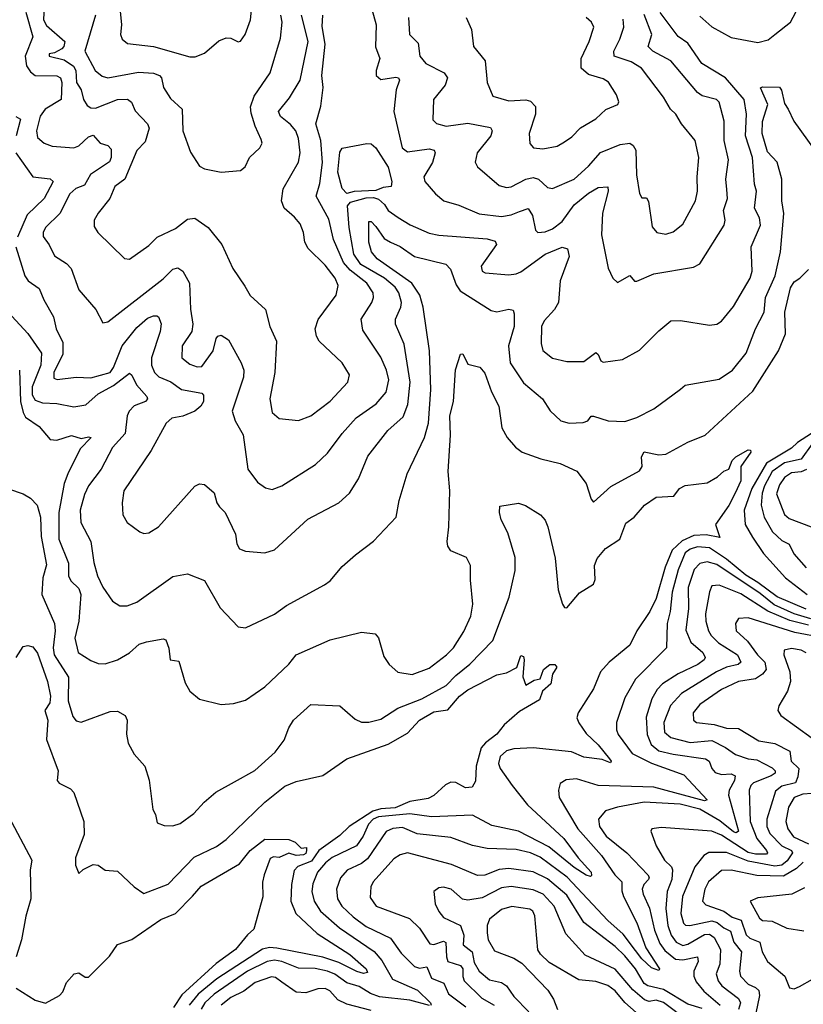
# Model space of a CAD drawing. Extents: x 1552294 to 1694791, y 811929 to 917222.
# Tile 279 of 643: x 1576151 to 1579393, y 906988 to 911066. Entities that reach past the tile are written whole.
import ezdxf

# ---------------------------------------------------------------- set-up
doc = ezdxf.new("R2010")
doc.units = 0

msp = doc.modelspace()

# ---------------------------------------------------------------- linework, layer by layer
at = {"layer": '0CON10XD'}
for points in [[(1577562.7, 911275), (1577625.8, 911045), (1577622.9, 910952.9), (1577641.2, 910905), (1577625.3, 910855), (1577625.4, 910835), (1577645, 910818.2), (1577707.2, 910827.2), (1577718, 910825), (1577722.2, 910815), (1577708.6, 910775), (1577699.6, 910685), (1577733.1, 910535), (1577755, 910519.1), (1577845, 910531.1), (1577865.4, 910525.4), (1577870.6, 910515), (1577859.2, 910475), (1577822.9, 910415), (1577828, 910395), (1577870.8, 910345), (1577905.4, 910315.4), (1577968.1, 910298.1), (1578051.9, 910261.9), (1578145, 910250.9), (1578185, 910257), (1578218.9, 910271.1), (1578255, 910284.4), (1578272.2, 910255), (1578285, 910194), (1578295, 910184.5), (1578325, 910187.3), (1578355, 910200), (1578395, 910229.7), (1578445, 910299.7), (1578505, 910347.4), (1578545, 910371.2), (1578584.1, 910374.1), (1578585.6, 910355.6), (1578562.5, 910265), (1578557.8, 910175), (1578586.1, 910036.1), (1578605.7, 909995), (1578625, 909977.5), (1578675, 910006.5), (1578695, 909982.9), (1578705, 909983.1), (1578775, 910012.7), (1578939.7, 910040.3), (1578965.5, 910054.5), (1579065.5, 910215), (1579069.5, 910235), (1579063.2, 910275), (1579079.1, 910325), (1579076.9, 910363.1), (1579072.5, 910405), (1579084, 910486), (1579065.6, 910565.6), (1579065.3, 910645), (1579044.7, 910724.7), (1579034.2, 910735), (1578975, 910750.7), (1578955, 910763.8), (1578845.3, 910895), (1578770.7, 910935), (1578750.9, 910955), (1578766.6, 911005), (1578735, 911087.7)], [(1576564.7, 911115), (1576571.5, 911045), (1576568.1, 911005), (1576574.5, 910984.5), (1576597.4, 910967.4), (1576705, 910954.6), (1576855, 910911.5), (1576877.6, 910912.4), (1576915, 910927.5), (1576975, 910978.6), (1577005, 910990), (1577025, 910989.2), (1577055, 910974), (1577065, 910976.2), (1577084.4, 911005), (1577105.3, 911064.7), (1577118.2, 911185)], [(1576251.7, 911125), (1576248.7, 911065), (1576261.6, 911041.6), (1576337.7, 910975), (1576333.8, 910955), (1576325, 910945.4), (1576295, 910928.5), (1576272.5, 910925), (1576272.5, 910915), (1576335, 910900), (1576373.4, 910873.4), (1576382.8, 910855), (1576386.1, 910806.1), (1576405.4, 910775), (1576415.3, 910735), (1576430, 910710), (1576445, 910700.8), (1576465, 910699.1), (1576555, 910734.8), (1576596.8, 910736.8), (1576613.8, 910723.8), (1576628.9, 910688.9), (1576679.5, 910635), (1576686.6, 910616.6), (1576670.2, 910559.8), (1576635, 910524.4), (1576585.6, 910405), (1576544.6, 910375), (1576523.8, 910325), (1576475.5, 910265), (1576458.9, 910235), (1576458.7, 910208.7), (1576474.3, 910185), (1576585, 910076.2), (1576605, 910074), (1576685, 910130), (1576720, 910165), (1576795, 910201.5), (1576845, 910240), (1576875, 910243.3), (1576931.2, 910205), (1576988, 910135), (1577032.2, 910035), (1577082.6, 909962.6), (1577104.1, 909924.1), (1577168.5, 909865), (1577185.6, 909795.6), (1577214.2, 909735), (1577207.3, 909605), (1577185.5, 909495.5), (1577195, 909438.8), (1577225, 909414.3), (1577305, 909405.6), (1577355, 909425.6), (1577435, 909486.2), (1577508.9, 909565), (1577515.6, 909595), (1577485.6, 909645), (1577390, 909735), (1577378.6, 909755), (1577373.1, 909785), (1577385.4, 909824.6), (1577460, 909925), (1577468.7, 909965), (1577456.9, 909995), (1577415, 910049.3), (1577345, 910117.8), (1577330.7, 910145), (1577324.7, 910184.7), (1577310.9, 910220.9), (1577288.3, 910248.3), (1577244.7, 910284.7), (1577234.6, 910315), (1577241.8, 910365), (1577304.7, 910475.3), (1577310.8, 910515), (1577304.2, 910574.2), (1577293.9, 910605), (1577272, 910632), (1577230, 910665), (1577221.4, 910685), (1577267.8, 910742.2), (1577311.8, 910815), (1577344.4, 910975), (1577317.2, 911085)], [(1578965, 911080), (1579015, 911035.5), (1579095, 910991.6), (1579205, 910970.9), (1579248.2, 910981.7), (1579275, 911004.5), (1579341.1, 911055), (1579375, 911120.4)], [(1576135.3, 910125.3), (1576172.6, 910005), (1576186.2, 909985), (1576232, 909952), (1576250.8, 909905), (1576291.1, 909835), (1576301.3, 909785), (1576329.6, 909729.6), (1576329, 909681), (1576292.8, 909605), (1576291.9, 909581.9), (1576305.4, 909575.4), (1576385, 909585.3), (1576445, 909582.7), (1576525, 909604.8), (1576539.2, 909625), (1576575.4, 909714.6), (1576635, 909791.2), (1576680.4, 909829.6), (1576705, 909840), (1576718.7, 909838.7), (1576725.8, 909835), (1576736, 909806), (1576731.9, 909775), (1576696.9, 909665), (1576696.1, 909635), (1576708.2, 909605), (1576726.9, 909586.9), (1576776.6, 909566.6), (1576821.1, 909535), (1576905, 909519.4), (1576910.9, 909510.9), (1576911.1, 909485), (1576900.4, 909465), (1576875.5, 909445), (1576826.3, 909423.7), (1576780.8, 909415), (1576756.7, 909395), (1576695, 909281.4), (1576581.8, 909115), (1576574.5, 909065), (1576577.8, 909015), (1576595, 908984), (1576648, 908945), (1576665, 908938.1), (1576685, 908941.1), (1576725, 908965.6), (1576875, 909134), (1576895, 909144.2), (1576915, 909140.8), (1576955, 909106), (1576966.7, 909065), (1576978.3, 909048.3), (1577001.1, 909025), (1577044.4, 908935), (1577050, 908895), (1577060, 908875), (1577085, 908864.3), (1577165, 908858.1), (1577205, 908870.8), (1577342.7, 908997.3), (1577470.8, 909065), (1577515.3, 909104.7), (1577553.5, 909165), (1577591.3, 909258.7), (1577674.5, 909365), (1577738.2, 909421.8), (1577757.5, 909472.5), (1577767.2, 909565), (1577742.4, 909722.4), (1577705.4, 909805), (1577706.1, 909825), (1577728.2, 909875), (1577730.5, 909895), (1577719.5, 909935), (1577705, 909958.3), (1577660, 909995), (1577562.3, 910052.3), (1577534, 910095), (1577514.1, 910205), (1577506.7, 910295), (1577519.7, 910310.3), (1577585, 910328.4), (1577615, 910329), (1577635, 910322.4), (1577660.6, 910300.6), (1577675, 910275.8), (1577716.9, 910246.9), (1577766.7, 910216.7), (1577845, 910182.1), (1577885, 910173.4), (1578085, 910158.4), (1578118.9, 910148.9), (1578124.4, 910135), (1578060.7, 910045), (1578064.5, 910025), (1578077.6, 910017.6), (1578175, 910009.6), (1578205, 910013.2), (1578225, 910021.8), (1578325, 910095.2), (1578395, 910123.3), (1578417.3, 910117.3), (1578424.5, 910085), (1578386.8, 909985), (1578380, 909895), (1578363.6, 909865), (1578320.9, 909819.1), (1578310.8, 909795), (1578308.2, 909725), (1578316.2, 909696.2), (1578355, 909664.5), (1578415, 909650.8), (1578485, 909650), (1578535, 909687.9), (1578545, 909679.2), (1578555, 909652.5), (1578565, 909646.9), (1578645, 909658.6), (1578715, 909697.1), (1578795, 909777.1), (1578845, 909818.1), (1578885, 909820.6), (1579005, 909800.9), (1579035, 909805.5), (1579055, 909817.1), (1579105, 909878.2), (1579173.9, 909995), (1579181.5, 910025), (1579177.3, 910125), (1579216.5, 910215), (1579212, 910245), (1579191.4, 910285), (1579200, 910355), (1579191.8, 910385), (1579182.9, 910495), (1579153.7, 910585), (1579158, 910675), (1579148.1, 910735), (1579071.5, 910825), (1578973.3, 910885), (1578915, 910968.8), (1578875.7, 910995.7), (1578801, 911095)], [(1576176.9, 911096.9), (1576205.9, 910995), (1576174, 910915), (1576179.3, 910875), (1576195, 910850), (1576214.4, 910834.4), (1576305, 910833), (1576320, 910825), (1576325.5, 910805.5), (1576322.6, 910735), (1576256.1, 910695), (1576235, 910665.6), (1576220, 910605), (1576225, 910577.5), (1576252, 910555), (1576285, 910542.5), (1576375, 910534.7), (1576395, 910543.6), (1576435, 910580), (1576455, 910588.1), (1576483.5, 910555), (1576516, 910545), (1576529.2, 910529.2), (1576529.8, 910495), (1576523, 910477), (1576444.3, 910425), (1576419.5, 910380.5), (1576383, 910367), (1576358.1, 910345), (1576316.7, 910263.3), (1576257.5, 910205), (1576247.7, 910185), (1576247.8, 910167.8), (1576273.2, 910133.3), (1576295, 910087.5), (1576345, 910055.5), (1576363.5, 910035), (1576395, 909947.5), (1576466.1, 909866.1), (1576495, 909810), (1576515, 909814.2), (1576745, 909992), (1576785, 910032.7), (1576805, 910037.9), (1576825.5, 910025), (1576853.4, 909975), (1576857.6, 909867.6), (1576867.7, 909805), (1576862.7, 909775), (1576823.2, 909715), (1576821.5, 909665), (1576855, 909639.1), (1576885, 909628.5), (1576905, 909630), (1576950.8, 909695), (1576964.5, 909745.5), (1576971.2, 909755), (1576985, 909759.2), (1577015, 909740), (1577067.9, 909645), (1577078.1, 909615), (1577076.7, 909585), (1577030.5, 909445), (1577043.1, 909405), (1577076.1, 909346.1), (1577094.7, 909204.7), (1577135, 909150), (1577167.6, 909127.6), (1577195, 909120.6), (1577235, 909135.6), (1577375, 909223.1), (1577425, 909270.5), (1577485, 909352.5), (1577543.5, 909416.5), (1577625.4, 909475), (1577667, 909523), (1577678.8, 909575), (1577668.9, 909615), (1577645, 909667.8), (1577570.3, 909779.7), (1577563.9, 909825), (1577608.2, 909895), (1577615.3, 909915), (1577613.4, 909935), (1577586.9, 909975), (1577518.1, 910028.1), (1577490.5, 910060.5), (1577449.3, 910155), (1577430.2, 910240.2), (1577378, 910335), (1577393, 910387), (1577404, 910475), (1577396.9, 910565), (1577376.8, 910635), (1577397.1, 910707.1), (1577406.3, 910785), (1577400.7, 910835), (1577414.5, 910965), (1577402.2, 911037.8), (1577405.9, 911084.1)], [(1576465, 911084.2), (1576420.8, 910935), (1576463.6, 910855), (1576492.1, 910832.1), (1576515, 910824.6), (1576641.9, 910848.1), (1576704.3, 910844.3), (1576728.9, 910835), (1576737.9, 910825), (1576746.2, 910785), (1576775, 910740), (1576823.8, 910695), (1576825.8, 910605.8), (1576857.4, 910517.4), (1576895, 910458.7), (1576915, 910448.6), (1576985, 910433.8), (1577065, 910440.8), (1577083.2, 910456.8), (1577101.2, 910495), (1577144.2, 910535), (1577154.2, 910555), (1577150.7, 910569.3), (1577125.5, 910625), (1577108.2, 910678.2), (1577106.5, 910705), (1577121.4, 910748.6), (1577187.5, 910845), (1577230.1, 910989.9), (1577237.4, 911055), (1577231.9, 911085)], [(1577760.4, 911075), (1577764.5, 911005), (1577799.2, 910969.2), (1577806.4, 910915), (1577831.5, 910885), (1577906.9, 910845), (1577921.5, 910825), (1577911.5, 910795), (1577863.8, 910735), (1577860.6, 910650.6), (1577875.4, 910635.4), (1577915, 910624.2), (1578005, 910636.7), (1578098.7, 910618.7), (1578106.5, 910605), (1578100.8, 910585), (1578043.3, 910515), (1578035.4, 910475.4), (1578045, 910455.8), (1578135, 910378.5), (1578165, 910370.4), (1578185, 910373.1), (1578245.6, 910405), (1578275, 910412.8), (1578297.9, 910405), (1578335, 910371.5), (1578355, 910366.4), (1578445, 910405.4), (1578505, 910459.2), (1578554.8, 910515.2), (1578635, 910549.1), (1578675, 910553.8), (1578689.5, 910545), (1578700, 910525), (1578703.8, 910423.8), (1578715.5, 910345.5), (1578725, 910327.5), (1578745, 910328.6), (1578752.7, 910312.7), (1578767.5, 910207.5), (1578786.7, 910185), (1578825, 910177.8), (1578855, 910186.9), (1578895, 910218.6), (1578946.8, 910315), (1578956.1, 910355), (1578954.1, 910415), (1578961.6, 910495), (1578946.4, 910565), (1578890, 910635), (1578865.7, 910675), (1578843.5, 910695), (1578815, 910744.4), (1578723.8, 910865), (1578681, 910891), (1578611.2, 910915), (1578608.8, 910935), (1578634.7, 910985), (1578651.2, 911035), (1578647.9, 911067.9)], [(1577998.1, 911075), (1578020.6, 911025), (1578029.4, 910955), (1578076.5, 910895), (1578085.7, 910805), (1578108.9, 910748.9), (1578175, 910729.2), (1578245, 910733.5), (1578265, 910728.9), (1578285, 910705.8), (1578285.2, 910674.7), (1578258.6, 910595), (1578262.4, 910552.4), (1578276.7, 910535), (1578315, 910531.6), (1578375, 910541.9), (1578405, 910559.4), (1578435, 910580), (1578471.7, 910618.3), (1578535.4, 910654.6), (1578576.1, 910693.9), (1578625.4, 910714.6), (1578630.8, 910725), (1578620.6, 910755), (1578586.9, 910806.9), (1578565, 910821.3), (1578505, 910838.3), (1578474.3, 910865), (1578474.8, 910905), (1578507.8, 910975), (1578526.2, 911035), (1578516.5, 911055), (1578495, 911074.5)], [(1577685.5, 910144.5), (1577725, 910126.4), (1577785, 910085.3), (1577913.9, 910053.9), (1577933.3, 910033.3), (1577957.2, 909967.2), (1577973.3, 909943.3), (1578102.1, 909862.1), (1578125, 909855.5), (1578175, 909867.5), (1578192.2, 909862.2), (1578197.4, 909847.4), (1578196.8, 909795), (1578173.2, 909715), (1578181.1, 909645), (1578235, 909561.9), (1578314.3, 909495), (1578346.6, 909446.6), (1578390, 909405), (1578425, 909394.4), (1578482.4, 909397.6), (1578501.2, 909405), (1578515, 909423.8), (1578525, 909424.2), (1578585.4, 909404.6), (1578655, 909402.2), (1578705, 909417.8), (1578775.3, 909454.7), (1578885, 909536), (1578905, 909552.5), (1579045, 909576.9), (1579100.9, 909615), (1579156.9, 909685), (1579195, 909785.8), (1579231.2, 909855), (1579237, 909915), (1579277.4, 910005), (1579299.7, 910105), (1579312.6, 910262.6), (1579304.7, 910315), (1579305.2, 910405), (1579285.8, 910475.8), (1579245, 910518.8), (1579223.1, 910595), (1579225, 910644), (1579246.5, 910715), (1579216.7, 910783.3), (1579225, 910788), (1579295, 910786), (1579303.5, 910773.5), (1579315, 910718.8), (1579331.1, 910695), (1579354.4, 910645), (1579506.2, 910435)], [(1576135, 910664.2), (1576153.8, 910653.8), (1576135.9, 910585)], [(1577505, 910345.6), (1577485, 910367.3), (1577467.5, 910435), (1577475, 910517.5), (1577485, 910533.3), (1577587, 910553), (1577605, 910551.2), (1577625, 910535.6), (1577676, 910455), (1577690.2, 910395), (1577687.9, 910375), (1577655, 910370.5), (1577625, 910358.3), (1577535, 910354.4), (1577505, 910345.6)], [(1576134.3, 910515), (1576205, 910415.4), (1576276.9, 910406.9), (1576289.4, 910395), (1576252.8, 910325), (1576182.3, 910257.7), (1576141.6, 910165)], [(1576118, 909838), (1576185, 909766.2), (1576240.8, 909685), (1576238.6, 909635), (1576201.8, 909545), (1576202.2, 909512.2), (1576215, 909490.5), (1576245, 909479.2), (1576305, 909476.8), (1576375, 909463.2), (1576425, 909470.7), (1576475, 909516.1), (1576539.3, 909550.7), (1576605, 909601.9), (1576615, 909594), (1576633.6, 909553.6), (1576676.7, 909505), (1576679.4, 909495), (1576670.8, 909485), (1576625, 909467.2), (1576603.8, 909445), (1576596, 909425), (1576587.9, 909352.1), (1576535, 909293.5), (1576488.5, 909205), (1576436, 909135), (1576418.9, 909098.9), (1576400.6, 909035), (1576404.2, 908984.2), (1576445.2, 908905.2), (1576457.8, 908817.8), (1576473.2, 908763.2), (1576495, 908716.2), (1576535, 908658), (1576565, 908638.6), (1576595, 908638.9), (1576635, 908653.3), (1576785, 908760), (1576845, 908771.1), (1576915, 908743.8), (1576980.5, 908630.5), (1577055, 908552), (1577085, 908547.5), (1577205, 908604.5), (1577255, 908639.5), (1577412, 908725), (1577435, 908741.4), (1577485, 908800.8), (1577540.2, 908849.8), (1577615, 908905.8), (1577709.4, 909005), (1577721.2, 909075), (1577753.6, 909185), (1577825.3, 909335), (1577842.6, 909395), (1577852, 909535), (1577846, 909695), (1577820, 909875), (1577806.7, 909925), (1577774, 909974), (1577630.7, 910075), (1577607.1, 910105), (1577595.4, 910145), (1577595, 910230), (1577605, 910229.4), (1577625, 910209.3), (1577659.4, 910159.4), (1577685.5, 910144.5)], [(1576150.6, 909615), (1576154.9, 909484.9), (1576165, 909438.5), (1576175, 909419.7), (1576231, 909381), (1576277.4, 909327.4), (1576305, 909324), (1576365, 909344), (1576405, 909331.2), (1576435, 909338), (1576446.7, 909335), (1576401.7, 909288.3), (1576350.7, 909185), (1576334.3, 909145), (1576312.8, 909025), (1576313.1, 908915), (1576352.2, 908815), (1576352.5, 908762.5), (1576362.2, 908742.2), (1576395, 908710.5), (1576403.6, 908685), (1576396, 908575), (1576379.4, 908505), (1576392.7, 908445), (1576445, 908411.5), (1576475, 908400), (1576505, 908398.5), (1576555.3, 908414.7), (1576605, 908444.5), (1576645, 908479.1), (1576675, 908490), (1576745, 908501.4), (1576755, 908498), (1576767.5, 908462.5), (1576773.1, 908415), (1576809.2, 908409.2), (1576835, 908320), (1576855.5, 908285.5), (1576895, 908252.5), (1576985, 908230), (1577035, 908233.8), (1577085, 908248), (1577165, 908302.9), (1577265, 908396.9), (1577294.7, 908435.3), (1577435, 908497.8), (1577565, 908529.2), (1577622.5, 908522.5), (1577635.8, 908505.8), (1577658.3, 908428.3), (1577680, 908395), (1577715, 908364.4), (1577775, 908354.6), (1577845, 908380.9), (1577917.1, 908435), (1577946, 908465), (1577988.5, 908531.5), (1578017.9, 908595), (1578026.2, 908645), (1578015.7, 908744.3), (1578016, 908805), (1577999.1, 908839.1), (1577935, 908866.2), (1577922.5, 908885), (1577919.2, 908905), (1577926.7, 908965), (1577930.5, 909115), (1577924.5, 909195), (1577934.2, 909345), (1577931.4, 909425), (1577945.3, 909485.3), (1577954.7, 909615.3), (1577975, 909680), (1577985, 909682.5), (1578005, 909638.8), (1578055, 909627.1), (1578075, 909602.5), (1578102.7, 909525), (1578133.3, 909465), (1578145.6, 909375), (1578167.8, 909335), (1578203.1, 909295), (1578230, 909275), (1578307.6, 909247.6), (1578387.9, 909227.9), (1578456.8, 909196.8), (1578494.3, 909145), (1578515, 909080), (1578525, 909067.5), (1578597.7, 909132.3), (1578715, 909198.2), (1578726.4, 909215), (1578724.3, 909255.7), (1578734.3, 909275.7), (1578795, 909263.8), (1578824.1, 909265.9), (1578915, 909316.7), (1578987.5, 909345), (1579185, 909527.3), (1579290.9, 909695), (1579319.3, 909765), (1579317.1, 909855), (1579340.8, 909955), (1579355, 909980), (1579378.6, 909995), (1579415, 910030.8)], [(1579427.9, 909352.1), (1579369.8, 909315), (1579345, 909290.7), (1579240.7, 909229.3), (1579180.5, 909125), (1579148.3, 909035), (1579152.7, 908975), (1579182.6, 908922.6), (1579228.9, 908855), (1579320.2, 908755), (1579409.2, 908685)], [(1579430.2, 909309.8), (1579385, 909245.6), (1579315, 909230.4), (1579265, 909194.3), (1579232.4, 909135), (1579223.8, 909105), (1579219.7, 909055), (1579231.5, 909005), (1579266.2, 908945), (1579305, 908908.4), (1579335, 908893.2), (1579354.1, 908854.1), (1579405.6, 908795.6)], [(1576105, 909123.3), (1576165, 909101.8), (1576195, 909083.9), (1576223.6, 909055), (1576237.6, 909005), (1576239.8, 908925), (1576262.4, 908807.6), (1576246, 908754), (1576243.1, 908685), (1576294.8, 908564.8), (1576297.1, 908535), (1576288.7, 908465), (1576293.2, 908435), (1576353.3, 908343.3), (1576350.8, 908245), (1576370.4, 908180.4), (1576385, 908162.2), (1576405, 908157.3), (1576525, 908200.6), (1576555, 908202.5), (1576588, 908185), (1576596, 908165), (1576592.7, 908107.3), (1576599.5, 908069.5), (1576624.2, 908024.2), (1576668.8, 907975), (1576686.7, 907916.7), (1576701.9, 907795), (1576713.1, 907775), (1576719.7, 907739.7), (1576748.3, 907728.3), (1576785, 907728.1), (1576815, 907736.7), (1576872.1, 907777.9), (1576914.4, 907825), (1576963.1, 907866.9), (1577040.2, 907909.8), (1577124, 907956), (1577207.9, 908032.1), (1577245, 908082), (1577265, 908133.8), (1577284.3, 908165), (1577355, 908230), (1577475, 908224.4), (1577538.7, 908168.7), (1577565, 908157.1), (1577595, 908156.1), (1577645, 908169.7), (1577715, 908215.3), (1577815, 908252.8), (1577915, 908308.1), (1577955, 908349.7), (1578013.3, 908396.7), (1578108.4, 908495), (1578176.2, 908675), (1578201.1, 908785), (1578200.9, 908839.1), (1578170.6, 908940.6), (1578143.1, 908995), (1578135.8, 909025), (1578138.3, 909051.7), (1578215, 909064.2), (1578243.4, 909053.4), (1578306.2, 909015), (1578325, 908993.3), (1578336.9, 908965), (1578366.2, 908836.2), (1578379.2, 908705), (1578397.3, 908645), (1578405, 908631.4), (1578415, 908630), (1578467.3, 908692.7), (1578525, 908728.8), (1578532.8, 908747.2), (1578529.1, 908805), (1578539.9, 908835), (1578575, 908875.9), (1578633.8, 908915), (1578659.5, 908980.5), (1578694.2, 909005), (1578736.9, 909055), (1578785, 909087.9), (1578857.9, 909092.1), (1578881.2, 909125), (1578905, 909137.1), (1578995, 909148), (1579038, 909172), (1579065, 909196.2), (1579085, 909203.8), (1579099.6, 909240.4), (1579114.6, 909255.4), (1579165, 909284), (1579175, 909282.5), (1579176.7, 909275), (1579135.6, 909215), (1579134.3, 909155.7), (1579111.4, 909105), (1579085, 909054.4), (1579030.8, 908975), (1579047.9, 908922.1), (1578992, 908932), (1578940.8, 908929.2), (1578892.4, 908907.6), (1578851.2, 908868.8), (1578821.9, 908798.1), (1578785, 908668.2), (1578757.8, 908615), (1578704.1, 908535), (1578676, 908475), (1578590.8, 908405), (1578554.7, 908365), (1578525.4, 908295), (1578461.2, 908195), (1578456.9, 908175), (1578464.1, 908154.1), (1578495, 908109.4), (1578545, 908063.2), (1578591.9, 908005), (1578598.5, 907995), (1578595, 907988), (1578561.8, 908001.7), (1578485, 908012.4), (1578434.2, 908034.2), (1578275, 908050.8), (1578195, 908046.2), (1578165, 908038.1), (1578138.4, 908015), (1578132.4, 907985), (1578139.7, 907965), (1578188.6, 907895), (1578252.8, 907815), (1578403, 907675), (1578461.8, 907595), (1578515, 907535.6), (1578517.7, 907522.3), (1578512.5, 907517.5), (1578495, 907522.7), (1578445, 907554.5), (1578339.9, 907639.9), (1578215.4, 907705), (1578105, 907729), (1578025, 907771.4), (1577855, 907764.8), (1577765, 907777.4), (1577635, 907764.4), (1577614.2, 907755), (1577594.5, 907735), (1577571.9, 907685), (1577544.1, 907645), (1577444.1, 907595.9), (1577415.8, 907574.2), (1577383.1, 907535), (1577363.2, 907486.8), (1577360, 907455), (1577369.5, 907415), (1577395, 907374.7), (1577474.2, 907305), (1577617.1, 907207.1), (1577649.1, 907169.1), (1577692.9, 907092.9), (1577797.3, 907047.3)], [(1579406.8, 909203.2), (1579385, 909193.9), (1579345, 909189.4), (1579315, 909169.4), (1579295, 909139.7), (1579282.5, 909102.5), (1579316.3, 909016.3), (1579335, 908999.7), (1579425.5, 908965)], [(1579405, 908624.5), (1579285, 908675.6), (1579204.9, 908734.9), (1579155, 908764.9), (1579075, 908831.9), (1579005, 908879.3), (1578955, 908882.8), (1578925, 908873.4), (1578905, 908858.4), (1578875, 908787.7), (1578850.5, 908695), (1578842.5, 908615), (1578830, 908565), (1578827.5, 908465), (1578699.7, 908335), (1578655, 908257.5), (1578620.4, 908155), (1578620.8, 908125), (1578627.9, 908105), (1578685, 908027.2), (1578765, 907987.3), (1578898.6, 907938.6), (1578996.2, 907835), (1578985, 907831.3), (1578775, 907887.9), (1578545, 907894.7), (1578455, 907922.7), (1578412.4, 907917.6), (1578387.6, 907902.4), (1578380, 907875), (1578383.8, 907845), (1578460.4, 907715), (1578558.2, 907605), (1578614.2, 907525), (1578642.7, 907495), (1578642, 907458), (1578648.8, 907435), (1578705, 907325.4), (1578742.2, 907222.2), (1578798.2, 907135), (1578795, 907128), (1578765, 907140), (1578725, 907177), (1578699.1, 907210.9), (1578648.6, 907278.6), (1578585, 907334.8), (1578417, 907515), (1578305, 907598.2), (1578265, 907615.9), (1578205, 907629.1), (1578085, 907633.3), (1578024.5, 907645.5), (1577935, 907678.8), (1577795, 907693.9), (1577735, 907720.8), (1577695, 907716.6), (1577666.7, 907703.3), (1577589.9, 907590.1), (1577565, 907571.3), (1577506.1, 907543.9), (1577478.3, 907511.7), (1577461.2, 907465), (1577465.3, 907425), (1577484.1, 907395), (1577530.8, 907350.8), (1577585, 907310.2), (1577685, 907261.8), (1577730.1, 907200.1), (1577784.8, 907144.8), (1577805, 907138.4), (1577835, 907144), (1577855, 907095.9), (1577906.4, 907076.4), (1577925, 907031.2), (1577997.2, 906977.2)], [(1579425, 908585.2), (1579355, 908605.5), (1579272.2, 908642.2), (1579215, 908690), (1579035, 908809.4), (1578995, 908820.2), (1578965, 908813.9), (1578941.5, 908788.5), (1578916.5, 908715), (1578917.8, 908627.8), (1578907.1, 908537.1), (1578928.6, 908488.6), (1578977.9, 908445), (1578987.9, 908425), (1578983.8, 908415), (1578957.2, 908395), (1578875, 908357.4), (1578811.2, 908315), (1578788.6, 908291.4), (1578766.9, 908253.1), (1578742.9, 908177.1), (1578747.2, 908105), (1578764.1, 908064.1), (1578795, 908038.5), (1578855, 908023.6), (1578988.6, 908005), (1579003.9, 907995), (1579014.4, 907964.4), (1579028.5, 907948.5), (1579055, 907940.6), (1579095, 907942.4), (1579111.1, 907935), (1579108.8, 907915), (1579086.2, 907875), (1579084.5, 907854.5), (1579125.2, 907704.8), (1579115, 907698.9), (1579105, 907703), (1579048.1, 907748.1), (1578965, 907797), (1578883.3, 907816.7), (1578735, 907825.2), (1578624.8, 907805.2), (1578575, 907790), (1578546.5, 907755), (1578549.7, 907725), (1578578.2, 907685), (1578662.7, 907615), (1578749.7, 907525), (1578755.9, 907515), (1578752.4, 907505), (1578733.2, 907485), (1578727.3, 907465), (1578730.7, 907445), (1578757, 907387), (1578777.3, 907295), (1578799.6, 907239.6), (1578821, 907211), (1578865, 907175.8), (1578895, 907172), (1578955, 907184.3), (1578958.4, 907165), (1578940.6, 907125), (1578940, 907105), (1578950.8, 907080.8), (1578982.1, 907042.1), (1579049.1, 906985)], [(1579415, 908559), (1579337.6, 908577.6), (1579246.4, 908616.4), (1579135, 908687.5), (1579045, 908724), (1579015, 908720.6), (1579005, 908696.7), (1578989, 908605), (1578989.8, 908575), (1579001.2, 908535), (1579012.6, 908515), (1579042.7, 908485), (1579121.4, 908435), (1579135.3, 908405), (1579124.4, 908395), (1579075, 908384.2), (1579033.9, 908365), (1578890, 908275), (1578844.6, 908225.4), (1578816.7, 908155), (1578819.3, 908115), (1578845, 908093.6), (1578925, 908072.7), (1579015, 908080.2), (1579071.5, 908051.5), (1579112.7, 908022.7), (1579165, 908004.2), (1579200.7, 908000.7)], [(1579475.6, 908505.6), (1579358, 908528), (1579165, 908588.3), (1579125, 908586.5), (1579112.9, 908565), (1579116.2, 908535), (1579162.6, 908492.6), (1579204.4, 908435), (1579234.3, 908405), (1579239.8, 908375), (1579225.1, 908354.9), (1579195, 908336.7), (1579125, 908325.6), (1579055, 908291.9), (1578965, 908230.3), (1578937.7, 908195), (1578938.5, 908165), (1578952, 908155), (1579025, 908146.5), (1579075, 908132), (1579125, 908130), (1579208.9, 908078.9), (1579275, 908067.8), (1579337.2, 908037.2), (1579342.9, 907995), (1579374.8, 907964.8), (1579370.6, 907930.6), (1579360.8, 907905), (1579305, 907891.5), (1579278.5, 907871.5), (1579242.3, 907755), (1579242.8, 907725), (1579255.6, 907695), (1579304.1, 907644.1), (1579345.3, 907625), (1579349.4, 907615), (1579327.2, 907582.8), (1579304.8, 907565.2), (1579275, 907560.3), (1579165, 907580.5), (1579075, 907616.3), (1579002.9, 907617.1), (1578981.8, 907605), (1578945, 907557.8), (1578893.9, 907435), (1578886.9, 907365), (1578897.2, 907325), (1578906.2, 907316.2), (1578924.3, 907314.3), (1579015, 907334.1), (1579037.5, 907327.5), (1579064.5, 907304.5), (1579091.6, 907291.6), (1579106.1, 907245), (1579137.4, 907205), (1579129.3, 907125), (1579133.1, 907105), (1579165, 907071.9), (1579195, 907057.9), (1579209.7, 907045), (1579212.2, 907025), (1579182.9, 906885)], [(1576136.9, 908425), (1576165, 908470), (1576185, 908474), (1576205, 908468.6), (1576225, 908443.1), (1576265.7, 908325), (1576278.7, 908265), (1576275, 908236.7), (1576254.6, 908205), (1576267.5, 908165), (1576262.1, 908085), (1576309.4, 907955), (1576306, 907915), (1576314.5, 907904.5), (1576360.6, 907880.6), (1576374.4, 907865), (1576416.8, 907745), (1576418.1, 907691.9), (1576381.5, 907595), (1576381.4, 907565), (1576395, 907530), (1576412.9, 907547.1), (1576455, 907567.1), (1576475, 907564.2), (1576505, 907544), (1576555, 907539.2), (1576624.5, 907474.5), (1576665, 907447.8), (1576764.7, 907485.3), (1576872.7, 907597.3), (1576965, 907641.8), (1577005, 907670.8), (1577165, 907825.4), (1577248.2, 907891.8), (1577295, 907911.6), (1577405, 907935.5), (1577504.7, 908005.3), (1577675, 908066.2), (1577755, 908111.8), (1577805, 908165.5), (1577865, 908198.9), (1577921.9, 908208.1), (1577970.6, 908265), (1578005, 908290.9), (1578125, 908352.5), (1578165, 908361.2), (1578207.5, 908382.5), (1578225, 908432.5), (1578235, 908428), (1578238.2, 908415), (1578233.3, 908345), (1578245, 908310), (1578280, 908330), (1578305, 908335.8), (1578318.5, 908375), (1578344.7, 908395.3), (1578365, 908395.5), (1578372.9, 908385), (1578356.2, 908355), (1578348.9, 908315), (1578314.4, 908285), (1578301.2, 908248.8), (1578219.7, 908200.3), (1578155, 908146.2), (1578125, 908106.6), (1578078.6, 908071.4), (1578060.2, 908049.8), (1578040, 907975), (1578037.5, 907912.5), (1578022.9, 907887.1), (1577995, 907884.6), (1577955, 907906.9), (1577935, 907908.5), (1577912.7, 907897.3), (1577865, 907853.2), (1577841.1, 907841.1), (1577765, 907828.1), (1577705, 907802.2), (1577645, 907798.3), (1577611.7, 907788.3), (1577514.4, 907725), (1577475, 907687.5), (1577388.9, 907625), (1577358.3, 907581.6), (1577301.3, 907558.7), (1577287, 907543), (1577276, 907485), (1577273.4, 907415), (1577293.9, 907363.9), (1577381.7, 907281.7), (1577516.9, 907195), (1577584.5, 907135), (1577589.6, 907120.4), (1577573.8, 907116.2), (1577545.7, 907124.3), (1577471.5, 907161.5), (1577405, 907183.8), (1577215, 907221.4), (1577185, 907223.2), (1577155, 907216.8), (1576966.2, 907093.8), (1576889, 907031), (1576851.7, 906985)], [(1579405, 908444.4), (1579384.7, 908454.7), (1579345, 908461.8), (1579314.6, 908455.4), (1579312.7, 908435), (1579337.8, 908365), (1579340, 908325), (1579328.1, 908285), (1579292.5, 908225), (1579287.5, 908205), (1579300.8, 908185), (1579429.8, 908089.8)], [(1579200.7, 908000.7), (1579265, 907967.2), (1579277.1, 907955), (1579276.9, 907945), (1579260.8, 907935), (1579187.1, 907905), (1579175.8, 907895), (1579169.3, 907875), (1579173, 907745), (1579200.6, 907675), (1579241, 907625), (1579245.8, 907615), (1579240.6, 907609.4), (1579195, 907610.1), (1579165, 907617.6), (1579055, 907688.8), (1579015, 907705.2), (1578805, 907720.8), (1578766.7, 907715), (1578762, 907705), (1578784.6, 907645), (1578819.6, 907585), (1578847.5, 907557.5), (1578852, 907545), (1578849.6, 907505), (1578830.2, 907455), (1578825.2, 907385), (1578833, 907315), (1578846.8, 907275), (1578867.6, 907245), (1578895, 907232.1), (1578915, 907236.7), (1578985, 907277.6), (1579005, 907279.1), (1579024.3, 907265), (1579050.2, 907215), (1579048.5, 907155), (1579033.5, 907115), (1579041, 907085), (1579056.8, 907065), (1579125, 907012.5), (1579132.9, 906995), (1579125, 906966.8)], [(1579465.4, 907864.6), (1579391.9, 907858.1), (1579355.8, 907844.2), (1579332.5, 907805), (1579320.7, 907745), (1579330, 907715), (1579352.3, 907682.3), (1579415, 907652.3)], [(1576105.8, 907765), (1576200.8, 907585), (1576194.4, 907545), (1576196.9, 907425), (1576176.6, 907353.4), (1576159, 907255), (1576135.6, 907185)], [(1576136.7, 907055), (1576215, 907005.3), (1576257.6, 906992.4), (1576315, 907024.3), (1576329.8, 907040.2), (1576345, 907078.1), (1576375.7, 907114.3), (1576395, 907118), (1576421.3, 907101.3), (1576435, 907101.4), (1576522.4, 907187.6), (1576555, 907236.5), (1576615, 907257.1), (1576735, 907338.9), (1576796.1, 907365), (1576865.6, 907435.6), (1576902.3, 907477.7), (1577059.8, 907570.3), (1577105, 907624.7), (1577165, 907672), (1577265, 907670.4), (1577290.1, 907660.1), (1577315, 907635.6), (1577337, 907637), (1577338.2, 907625), (1577335, 907613.5), (1577325, 907606.8), (1577295, 907604.9), (1577265, 907614.8), (1577225, 907596.7), (1577201.6, 907598.4), (1577188, 907592), (1577162, 907525), (1577155.9, 907494.1), (1577157, 907433), (1577120, 907300), (1577093.4, 907276.6), (1577043.3, 907215), (1576963.3, 907156.7), (1576822.3, 907027.7), (1576787.7, 906975)], [(1578975, 906970.8), (1578915, 906989.2), (1578815, 907049.9), (1578750, 907065), (1578735, 907074.1), (1578698.8, 907135), (1578655, 907188.7), (1578615, 907227.1), (1578485, 907327.6), (1578415, 907440), (1578335, 907508.3), (1578275, 907537.4), (1578175, 907550.4), (1578135, 907546), (1578075, 907523.3), (1578045, 907521.4), (1577937.7, 907567.7), (1577755, 907615.3), (1577725, 907607.8), (1577698.6, 907591.4), (1577613.8, 907495), (1577603.8, 907475), (1577600.6, 907430.6), (1577625.3, 907395.3), (1577763.8, 907343.8), (1577805, 907303.6), (1577848.4, 907238.4), (1577865, 907235.7), (1577905, 907249.5), (1577914.8, 907244.8), (1577916.8, 907185), (1577922.9, 907165), (1577975, 907148.6), (1577984, 907135), (1577983.9, 907103.9), (1577990.7, 907085), (1578063.7, 907013.7), (1578114.6, 906985)], [(1579393.5, 907576.5), (1579365, 907550.3), (1579311.7, 907518.3), (1579201.4, 907521.4), (1579095, 907543.3), (1579055, 907541.9), (1579000.5, 907495), (1578986.6, 907465), (1578976.2, 907415), (1578989.6, 907399.6), (1579065, 907373.7), (1579099.6, 907349.6), (1579136.6, 907336.6), (1579156.5, 907276.5), (1579172.5, 907262.5), (1579213.1, 907245), (1579222.9, 907205), (1579245, 907165.6), (1579316.4, 907105), (1579336.7, 907056.7), (1579355, 907052.9), (1579377.6, 907062.4), (1579485, 907122.2)], [(1578915, 906919.9), (1578815, 906995.7), (1578785.2, 907004.8), (1578755, 907000.1), (1578737, 907007), (1578688.6, 907048.6), (1578615, 907133.9), (1578491.3, 907191.3), (1578410.2, 907280.2), (1578363, 907395), (1578317.6, 907445), (1578275, 907462.7), (1578185, 907476), (1578145, 907470), (1578065, 907429.8), (1578005, 907419.7), (1577983.7, 907423.7), (1577935.7, 907465.7), (1577905, 907472.8), (1577885, 907470), (1577864.4, 907455), (1577870.6, 907405), (1577885, 907372.5), (1577905, 907347.7), (1577975.2, 907315.2), (1577988.7, 907275), (1577985.8, 907235), (1578023, 907205), (1578032, 907162), (1578051.6, 907125), (1578095, 907089.2), (1578145, 907078.9), (1578165, 907065.3), (1578195, 907020), (1578257.5, 906957.5)], [(1579399, 907471), (1579345.8, 907444.2), (1579205, 907429.6), (1579174.2, 907415), (1579212.5, 907345), (1579225, 907335.5), (1579265, 907333.1), (1579325.7, 907304.3), (1579395, 907293.1)], [(1578701.3, 906955), (1578655, 906995.6), (1578615, 907044.8), (1578585, 907066.1), (1578535, 907082.9), (1578465, 907090), (1578341.3, 907161.3), (1578305.4, 907195.4), (1578294.5, 907214.5), (1578282.9, 907355), (1578274, 907374), (1578262.5, 907382.5), (1578186.7, 907393.3), (1578145, 907380.8), (1578095, 907340.6), (1578085.9, 907315), (1578084.6, 907285), (1578089.3, 907255), (1578115, 907210), (1578195, 907178.8), (1578228.2, 907158.2), (1578336.4, 907046.4), (1578359.9, 907009.9), (1578376.6, 906966.6)], [(1577847.3, 906982.7), (1577765.8, 907005.8), (1577639.6, 907019.6), (1577603.2, 907033.2), (1577555, 907061.7), (1577505, 907077), (1577455, 907112.5), (1577425, 907125.7), (1577373, 907137), (1577305, 907137.4), (1577235.1, 907165.1), (1577205, 907170.7), (1577175, 907166), (1577093, 907125), (1576955, 907031), (1576916.5, 906995), (1576901.3, 906968.7)], [(1577605, 906962.5), (1577505, 906989.5), (1577467, 907007), (1577433.8, 907043.8), (1577415, 907053.4), (1577385, 907052.5), (1577335, 907036), (1577295, 907039.1), (1577235, 907079.4), (1577208.8, 907098.8), (1577192.6, 907102.6), (1577125, 907078.4), (1577077.8, 907042.2), (1577024.1, 907015.9), (1576983.9, 906985)], [(1577797.3, 907047.3), (1577850.4, 906995), (1577854, 906985)]]:
    msp.add_lwpolyline(points, dxfattribs=at)

doc.saveas('drawing.dxf')
